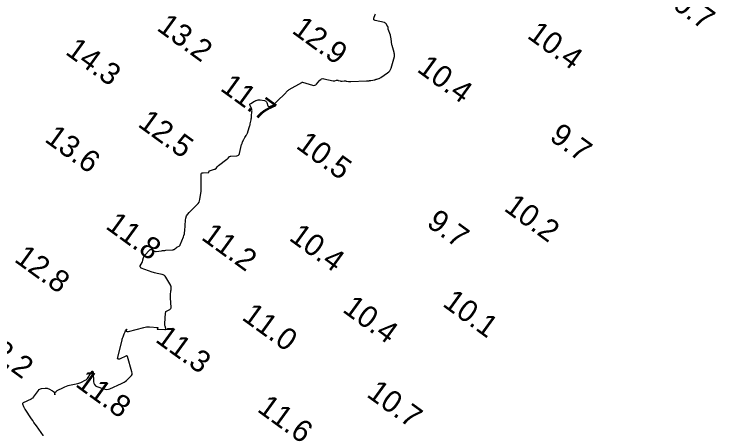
# Model space of a CAD drawing. Extents: x 815352 to 820877, y 582403 to 597439.
# Drawn here: x 818763.1 to 818923.6, y 586968.9 to 587063.7 of the extents above; entities that cross this region are included whole.
import ezdxf

# ---------------------------------------------------------------- set-up
doc = ezdxf.new("R2010")
doc.units = 0
doc.layers.add('V-CONT-EL12', color=7, linetype='Continuous')
doc.layers.add('V-TOPO-SOUN', color=7, linetype='Continuous')

msp = doc.modelspace()

# ---------------------------------------------------------------- linework, layer by layer
at = {"layer": 'V-CONT-EL12'}
msp.add_lwpolyline([(818769.87, 586967.36), (818768.28, 586969.6), (818768, 586970), (818767.71, 586970.4), (818767.44, 586970.81), (818767.16, 586971.21), (818765.69, 586973.39), (818765.6, 586973.52), (818765.53, 586973.66), (818765.46, 586973.8), (818765.39, 586973.95), (818765.16, 586974.53), (818765.13, 586974.67), (818765.15, 586974.79), (818765.22, 586974.89), (818765.34, 586974.97), (818767.12, 586975.81), (818767.16, 586975.83), (818767.2, 586975.85), (818767.25, 586975.87), (818767.29, 586975.9), (818767.46, 586976), (818767.51, 586976.02), (818767.54, 586976.05), (818767.58, 586976.09), (818767.61, 586976.13), (818768.71, 586977.72), (818768.85, 586977.88), (818769.01, 586978), (818769.19, 586978.09), (818769.39, 586978.13), (818770.26, 586978.24), (818770.48, 586978.25), (818770.69, 586978.22), (818770.89, 586978.17), (818771.08, 586978.08), (818771.97, 586977.59), (818772.16, 586977.46), (818772.31, 586977.3), (818772.41, 586977.1), (818772.46, 586976.88), (818772.48, 586976.68), (818772.48, 586977), (818772.57, 586977.27), (818772.75, 586977.49), (818773.01, 586977.67), (818774.44, 586978.39), (818774.78, 586978.55), (818775.13, 586978.69), (818775.49, 586978.8), (818775.86, 586978.9), (818777.73, 586979.32), (818777.95, 586979.38), (818778.17, 586979.45), (818778.38, 586979.53), (818778.59, 586979.62), (818779.41, 586980.03), (818779.6, 586980.15), (818779.78, 586980.29), (818779.93, 586980.45), (818780.06, 586980.63), (818780.85, 586981.89), (818781.01, 586982.09), (818781.12, 586982.14), (818781.19, 586982.04), (818781.23, 586981.79), (818781.32, 586979.69), (818781.39, 586979.33), (818781.54, 586979.03), (818781.78, 586978.79), (818782.1, 586978.62), (818783.59, 586978.06), (818783.96, 586977.96), (818784.33, 586977.93), (818784.7, 586977.98), (818785.06, 586978.1), (818787.74, 586979.29), (818788.03, 586979.43), (818788.31, 586979.59), (818788.58, 586979.78), (818788.82, 586979.98), (818789.79, 586980.85), (818790, 586981.08), (818790.11, 586981.34), (818790.15, 586981.62), (818790.1, 586981.92), (818789.1, 586985.44), (818789.09, 586985.46), (818789.08, 586985.49), (818789.06, 586985.5), (818789.04, 586985.52), (818788.96, 586985.58), (818788.94, 586985.59), (818788.92, 586985.59), (818788.9, 586985.59), (818788.87, 586985.58), (818787.26, 586984.88), (818787.03, 586984.81), (818786.88, 586984.85), (818786.82, 586984.98), (818786.85, 586985.23), (818787.83, 586989.28), (818787.88, 586989.45), (818787.93, 586989.63), (818787.99, 586989.8), (818788.06, 586989.96), (818788.34, 586990.63), (818788.41, 586990.8), (818788.49, 586990.97), (818788.57, 586991.13), (818788.66, 586991.29), (818788.91, 586991.73), (818788.77, 586991.41), (818788.8, 586991.22), (818788.98, 586991.14), (818789.32, 586991.19), (818792.79, 586992.11), (818793.11, 586992.18), (818793.44, 586992.23), (818793.77, 586992.24), (818794.1, 586992.23), (818795.99, 586992.07), (818796.03, 586992.06), (818796.05, 586992.04), (818796.05, 586992.02), (818796.02, 586991.98), (818795.87, 586991.81), (818795.84, 586991.77), (818795.84, 586991.74), (818795.86, 586991.73), (818795.91, 586991.72), (818797.64, 586991.64), (818797.76, 586991.65), (818797.83, 586991.7), (818797.86, 586991.77), (818797.84, 586991.89), (818797.68, 586992.41), (818797.65, 586992.54), (818797.62, 586992.68), (818797.61, 586992.81), (818797.62, 586992.95), (818797.78, 586995.41), (818797.81, 586995.57), (818797.87, 586995.71), (818797.98, 586995.83), (818798.12, 586995.92), (818798.75, 586996.23), (818798.89, 586996.33), (818798.98, 586996.44), (818799.03, 586996.58), (818799.04, 586996.75), (818798.92, 586998.81), (818798.91, 586998.99), (818798.91, 586999.17), (818798.92, 586999.36), (818798.93, 586999.54), (818799.01, 587000.43), (818799.02, 587000.53), (818799.03, 587000.64), (818799.03, 587000.74), (818799.04, 587000.84), (818799.06, 587001.26), (818799.05, 587001.36), (818799.04, 587001.46), (818799, 587001.55), (818798.96, 587001.65), (818797.86, 587003.55), (818797.7, 587003.78), (818797.5, 587003.96), (818797.26, 587004.1), (818796.99, 587004.18), (818795.84, 587004.43), (818795.56, 587004.49), (818795.28, 587004.57), (818794.99, 587004.65), (818794.72, 587004.75), (818792.23, 587005.62), (818792.19, 587005.65), (818792.15, 587005.68), (818792.11, 587005.71), (818792.09, 587005.76), (818792, 587005.95), (818791.98, 587006), (818791.97, 587006.04), (818791.98, 587006.09), (818792, 587006.14), (818792.42, 587006.97), (818792.48, 587007.1), (818792.53, 587007.24), (818792.58, 587007.37), (818792.61, 587007.51), (818792.74, 587008.07), (818792.78, 587008.21), (818792.84, 587008.33), (818792.91, 587008.45), (818793, 587008.56), (818794.16, 587009.82), (818794.26, 587009.9), (818794.37, 587009.94), (818794.48, 587009.93), (818794.61, 587009.88), (818795.11, 587009.59), (818795.23, 587009.53), (818795.36, 587009.49), (818795.5, 587009.47), (818795.64, 587009.48), (818796.84, 587009.63), (818797.09, 587009.66), (818797.34, 587009.68), (818797.59, 587009.7), (818797.84, 587009.72), (818799.38, 587009.82), (818799.5, 587009.84), (818799.6, 587009.87), (818799.71, 587009.92), (818799.81, 587009.98), (818800.22, 587010.29), (818800.3, 587010.35), (818800.38, 587010.4), (818800.46, 587010.46), (818800.54, 587010.5), (818800.88, 587010.7), (818800.96, 587010.75), (818801.03, 587010.81), (818801.08, 587010.88), (818801.12, 587010.97), (818801.86, 587012.78), (818801.98, 587013.11), (818802.07, 587013.45), (818802.14, 587013.8), (818802.18, 587014.15), (818802.35, 587016.59), (818802.43, 587017.1), (818802.59, 587017.56), (818802.84, 587017.99), (818803.18, 587018.37), (818805.03, 587020.17), (818805.26, 587020.43), (818805.44, 587020.71), (818805.56, 587021.02), (818805.64, 587021.36), (818805.84, 587022.77), (818805.88, 587023.12), (818805.91, 587023.47), (818805.93, 587023.83), (818805.93, 587024.18), (818805.9, 587027), (818805.93, 587027.2), (818806.01, 587027.34), (818806.15, 587027.42), (818806.35, 587027.45), (818807.59, 587027.47), (818807.63, 587027.48), (818807.67, 587027.5), (818807.69, 587027.53), (818807.7, 587027.57), (818807.72, 587027.78), (818807.73, 587027.82), (818807.75, 587027.86), (818807.78, 587027.89), (818807.82, 587027.91), (818808.99, 587028.23), (818809.08, 587028.26), (818809.17, 587028.31), (818809.25, 587028.37), (818809.32, 587028.45), (818809.58, 587028.78), (818809.64, 587028.86), (818809.71, 587028.94), (818809.79, 587029.01), (818809.87, 587029.07), (818811.76, 587030.51), (818811.84, 587030.58), (818811.92, 587030.64), (818811.99, 587030.71), (818812.06, 587030.78), (818812.34, 587031.07), (818812.42, 587031.13), (818812.5, 587031.18), (818812.59, 587031.21), (818812.69, 587031.23), (818814.05, 587031.32), (818814.29, 587031.37), (818814.47, 587031.48), (818814.61, 587031.64), (818814.69, 587031.87), (818815.17, 587033.86), (818815.21, 587034.01), (818815.25, 587034.15), (818815.3, 587034.28), (818815.36, 587034.42), (818815.6, 587034.96), (818815.67, 587035.09), (818815.74, 587035.22), (818815.81, 587035.35), (818815.89, 587035.47), (818816.23, 587035.97), (818816.31, 587036.1), (818816.38, 587036.23), (818816.44, 587036.37), (818816.49, 587036.51), (818816.91, 587037.78), (818816.98, 587037.99), (818817.04, 587038.2), (818817.1, 587038.42), (818817.14, 587038.64), (818817.32, 587039.52), (818817.36, 587039.74), (818817.4, 587039.96), (818817.43, 587040.18), (818817.45, 587040.4), (818817.53, 587041.4), (818817.54, 587041.59), (818817.52, 587041.77), (818817.47, 587041.94), (818817.4, 587042.11), (818817.08, 587042.78), (818817.04, 587042.94), (818817.05, 587043.08), (818817.12, 587043.2), (818817.25, 587043.3), (818818.1, 587043.77), (818818.2, 587043.83), (818818.3, 587043.87), (818818.41, 587043.92), (818818.51, 587043.95), (818818.95, 587044.09), (818819.06, 587044.11), (818819.17, 587044.13), (818819.28, 587044.13), (818819.39, 587044.11), (818820.41, 587043.93), (818820.58, 587043.88), (818820.72, 587043.79), (818820.83, 587043.67), (818820.9, 587043.51), (818821.17, 587042.74), (818821.23, 587042.63), (818821.32, 587042.56), (818821.42, 587042.54), (818821.55, 587042.57), (818822.14, 587042.82), (818822.27, 587042.88), (818822.38, 587042.95), (818822.49, 587043.03), (818822.6, 587043.12), (818822.99, 587043.51), (818823.09, 587043.6), (818823.19, 587043.7), (818823.29, 587043.8), (818823.39, 587043.89), (818825.06, 587045.48), (818825.14, 587045.56), (818825.22, 587045.64), (818825.3, 587045.73), (818825.38, 587045.82), (818825.67, 587046.18), (818825.75, 587046.26), (818825.84, 587046.34), (818825.93, 587046.41), (818826.03, 587046.47), (818828.91, 587048.08), (818828.92, 587048.09), (818828.94, 587048.1), (818828.96, 587048.1), (818828.97, 587048.11), (818829.04, 587048.12), (818829.06, 587048.12), (818829.08, 587048.12), (818829.1, 587048.12), (818829.11, 587048.12), (818831.4, 587047.43), (818831.66, 587047.39), (818831.9, 587047.42), (818832.12, 587047.53), (818832.31, 587047.71), (818833.04, 587048.59), (818833.23, 587048.78), (818833.45, 587048.9), (818833.7, 587048.94), (818833.96, 587048.92), (818836.09, 587048.47), (818836.19, 587048.46), (818836.29, 587048.45), (818836.39, 587048.46), (818836.48, 587048.48), (818836.87, 587048.56), (818836.97, 587048.58), (818837.07, 587048.58), (818837.16, 587048.57), (818837.26, 587048.55), (818837.72, 587048.43), (818837.83, 587048.4), (818837.94, 587048.39), (818838.05, 587048.38), (818838.16, 587048.38), (818838.63, 587048.41), (818838.74, 587048.42), (818838.86, 587048.41), (818838.97, 587048.41), (818839.09, 587048.39), (818839.6, 587048.3), (818839.72, 587048.29), (818839.85, 587048.28), (818839.97, 587048.27), (818840.1, 587048.28), (818843.7, 587048.46), (818843.78, 587048.46), (818843.86, 587048.47), (818843.94, 587048.47), (818844.02, 587048.47), (818844.34, 587048.48), (818844.42, 587048.49), (818844.5, 587048.49), (818844.58, 587048.5), (818844.66, 587048.52), (818845.59, 587048.7), (818845.71, 587048.73), (818845.82, 587048.75), (818845.94, 587048.79), (818846.06, 587048.82), (818846.52, 587048.97), (818846.63, 587049.01), (818846.74, 587049.06), (818846.84, 587049.12), (818846.95, 587049.18), (818848.53, 587050.27), (818848.8, 587050.49), (818849.03, 587050.74), (818849.2, 587051.04), (818849.33, 587051.36), (818850.11, 587054.02), (818850.13, 587054.09), (818850.14, 587054.16), (818850.14, 587054.24), (818850.13, 587054.31), (818850.07, 587054.61), (818850.05, 587054.68), (818850.03, 587054.76), (818850.02, 587054.83), (818850, 587054.9), (818849.57, 587056.49), (818849.52, 587056.69), (818849.48, 587056.88), (818849.45, 587057.08), (818849.42, 587057.28), (818849.33, 587058.08), (818849.3, 587058.28), (818849.26, 587058.48), (818849.22, 587058.67), (818849.16, 587058.87), (818848.69, 587060.28), (818848.68, 587060.32), (818848.67, 587060.36), (818848.66, 587060.41), (818848.66, 587060.45), (818848.65, 587060.63), (818848.64, 587060.67), (818848.63, 587060.71), (818848.62, 587060.75), (818848.6, 587060.79), (818848.22, 587061.45), (818848.14, 587061.56), (818848.04, 587061.64), (818847.93, 587061.71), (818847.8, 587061.75), (818845.68, 587062.2), (818845.5, 587062.27), (818845.39, 587062.38), (818845.36, 587062.53), (818845.4, 587062.73), (818845.72, 587063.57), (818845.78, 587063.79)], dxfattribs=at)

# ---------------------------------------------------------------- texts
at = {"layer": 'V-TOPO-SOUN'}
for s, p in [('10.7 ', (818910.38, 587067.43)), ('13.2 ', (818795.55, 587060.18)), ('12.9 ', (818826.42, 587059.55)), ('10.4 ', (818880.19, 587058.41)), ('14.3 ', (818774.65, 587054.7)), ('10.4 ', (818855, 587050.73)), ('11.7 ', (818810.05, 587046.4)), ('12.5 ', (818791.21, 587038.2)), ('13.6 ', (818769.9, 587034.75)), ('9.7', (818885.29, 587035.09)), ('10.5 ', (818827.36, 587033.24)), ('10.2 ', (818874.88, 587018.97)), ('11.8 ', (818783.84, 587014.87)), ('9.7', (818857.21, 587015.41)), ('11.2 ', (818805.72, 587012.34)), ('10.4 ', (818825.77, 587012.21)), ('12.8 ', (818762.97, 587007.32)), ('10.1 ', (818860.86, 586997.14)), ('10.4 ', (818838, 586995.81)), ('11.0 ', (818814.98, 586994.05)), ('12.2 ', (818754.64, 586987.8)), ('11.3 ', (818795.22, 586988.98)), ('11.8 ', (818776.95, 586978.81)), ('10.7 ', (818843.51, 586976.45)), ('11.6 ', (818818.49, 586973.07))]:
    msp.add_text(s, height=5, rotation=324, dxfattribs=at).set_placement(p)

doc.saveas('drawing.dxf')
